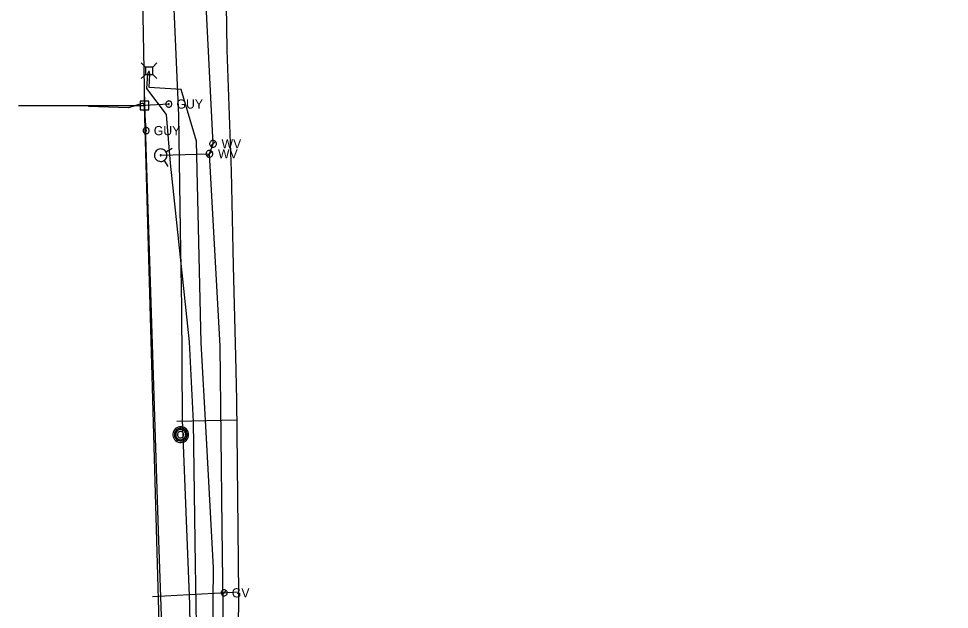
# Model space of a CAD drawing. Extents: x 600849 to 606371, y 330010 to 403088.
# Drawn here: x 601755.4 to 602146.4, y 398475.8 to 398723.8 of the extents above; entities that cross this region are included whole.
import ezdxf

# ---------------------------------------------------------------- set-up
doc = ezdxf.new("R2010")
doc.units = 0
for name, color, linetype in [('E_UTL_AG_Bold', 7, 'Continuous'), ('E_UTL_EGuyWire', 7, 'Continuous'), ('E_UTL_EPowerPole', 7, 'Continuous'), ('E_UTL_FO_UG', 7, 'Continuous'), ('E_UTL_G', 7, 'Continuous'), ('E_UTL_G_UG', 7, 'Continuous'), ('E_UTL_MH', 7, 'Continuous'), ('E_UTL_Overhead', 7, 'Continuous'), ('E_UTL_SAN_UG', 7, 'Continuous'), ('E_UTL_TV_UG', 7, 'Continuous'), ('E_UTL_W', 7, 'Continuous'), ('E_UTL_W_UG', 7, 'Continuous'), ('E_UTL_WHydrant', 7, 'Continuous')]:
    doc.layers.add(name, color=color, linetype=linetype)

msp = doc.modelspace()

# ---------------------------------------------------------------- linework, layer by layer
at = {"layer": 'E_UTL_AG_Bold'}
for points in [[(601808.66, 398703.5), (601806.91, 398705.25)], [(601811.76, 398703.5), (601808.66, 398703.5)], [(601808.66, 398703.5), (601808.66, 398700.4)], [(601811.76, 398703.5), (601813.51, 398705.25)], [(601811.76, 398700.4), (601811.76, 398703.5)], [(601808.66, 398700.4), (601806.91, 398698.65)], [(601808.66, 398700.4), (601811.76, 398700.4)], [(601811.76, 398700.4), (601813.51, 398698.65)]]:
    msp.add_lwpolyline(points, dxfattribs=at)
at = {"layer": 'E_UTL_EGuyWire'}
for p in [(601818.49, 398687.95), (601808.96, 398676.78)]:
    msp.add_line(p, (601808.29, 398687.36), dxfattribs=at)
for points in [[(601819.77, 398687.95), (601819.75, 398688.19), (601819.68, 398688.43), (601819.57, 398688.64), (601819.42, 398688.84), (601819.23, 398689), (601819.02, 398689.12), (601818.79, 398689.2), (601818.55, 398689.23), (601818.3, 398689.22), (601818.07, 398689.16), (601817.85, 398689.06), (601817.65, 398688.92), (601817.48, 398688.74), (601817.35, 398688.54), (601817.26, 398688.31), (601817.21, 398688.07), (601817.21, 398687.83), (601817.26, 398687.59), (601817.35, 398687.36), (601817.48, 398687.16), (601817.65, 398686.98), (601817.85, 398686.84), (601818.07, 398686.74), (601818.3, 398686.68), (601818.55, 398686.67), (601818.79, 398686.7), (601819.02, 398686.78), (601819.23, 398686.91), (601819.42, 398687.07), (601819.57, 398687.26), (601819.68, 398687.47), (601819.75, 398687.71), (601819.77, 398687.95)], [(601818.65, 398687.95), (601818.64, 398687.98), (601818.64, 398688.01), (601818.62, 398688.04), (601818.6, 398688.06), (601818.58, 398688.08), (601818.55, 398688.1), (601818.53, 398688.11), (601818.49, 398688.11), (601818.46, 398688.11), (601818.43, 398688.1), (601818.41, 398688.09), (601818.38, 398688.07), (601818.36, 398688.05), (601818.34, 398688.02), (601818.33, 398688), (601818.33, 398687.97), (601818.33, 398687.94), (601818.33, 398687.91), (601818.34, 398687.88), (601818.36, 398687.85), (601818.38, 398687.83), (601818.41, 398687.81), (601818.43, 398687.8), (601818.46, 398687.79), (601818.49, 398687.79), (601818.53, 398687.79), (601818.55, 398687.8), (601818.58, 398687.82), (601818.6, 398687.84), (601818.62, 398687.86), (601818.64, 398687.89), (601818.64, 398687.92), (601818.65, 398687.95)], [(601810.25, 398676.78), (601810.22, 398677.02), (601810.16, 398677.26), (601810.04, 398677.48), (601809.89, 398677.67), (601809.71, 398677.83), (601809.5, 398677.95), (601809.27, 398678.03), (601809.03, 398678.06), (601808.78, 398678.05), (601808.54, 398677.99), (601808.32, 398677.89), (601808.12, 398677.75), (601807.96, 398677.57), (601807.82, 398677.37), (601807.73, 398677.14), (601807.69, 398676.9), (601807.69, 398676.66), (601807.73, 398676.42), (601807.82, 398676.19), (601807.96, 398675.99), (601808.12, 398675.81), (601808.32, 398675.67), (601808.54, 398675.57), (601808.78, 398675.51), (601809.03, 398675.5), (601809.27, 398675.53), (601809.5, 398675.61), (601809.71, 398675.74), (601809.89, 398675.9), (601810.04, 398676.09), (601810.16, 398676.3), (601810.22, 398676.54), (601810.25, 398676.78)], [(601809.12, 398676.78), (601809.12, 398676.81), (601809.11, 398676.84), (601809.1, 398676.87), (601809.08, 398676.89), (601809.06, 398676.91), (601809.03, 398676.93), (601809, 398676.94), (601808.97, 398676.94), (601808.94, 398676.94), (601808.91, 398676.93), (601808.88, 398676.92), (601808.86, 398676.9), (601808.84, 398676.88), (601808.82, 398676.86), (601808.81, 398676.83), (601808.8, 398676.8), (601808.8, 398676.77), (601808.81, 398676.74), (601808.82, 398676.71), (601808.84, 398676.68), (601808.86, 398676.66), (601808.88, 398676.64), (601808.91, 398676.63), (601808.94, 398676.62), (601808.97, 398676.62), (601809, 398676.63), (601809.03, 398676.64), (601809.06, 398676.65), (601809.08, 398676.67), (601809.1, 398676.69), (601809.11, 398676.72), (601809.12, 398676.75), (601809.12, 398676.78)]]:
    msp.add_lwpolyline(points, dxfattribs=at)
at = {"layer": 'E_UTL_EPowerPole'}
for points in [[(601808.26, 398689.2), (601808.26, 398692.11)], [(601810.1, 398689.2), (601806.41, 398689.2)], [(601806.41, 398689.2), (601806.41, 398685.51)], [(601808.53, 398687.36), (601808.52, 398687.41), (601808.51, 398687.45), (601808.49, 398687.49), (601808.46, 398687.53), (601808.43, 398687.55), (601808.39, 398687.58), (601808.34, 398687.59), (601808.3, 398687.6), (601808.25, 398687.6), (601808.21, 398687.59), (601808.17, 398687.57), (601808.13, 398687.54), (601808.1, 398687.51), (601808.08, 398687.47), (601808.06, 398687.43), (601808.05, 398687.38), (601808.05, 398687.34), (601808.06, 398687.29), (601808.08, 398687.25), (601808.1, 398687.21), (601808.13, 398687.18), (601808.17, 398687.15), (601808.21, 398687.14), (601808.25, 398687.12), (601808.3, 398687.12), (601808.34, 398687.13), (601808.39, 398687.14), (601808.43, 398687.17), (601808.46, 398687.2), (601808.49, 398687.23), (601808.51, 398687.27), (601808.52, 398687.32), (601808.53, 398687.36)], [(601810.1, 398685.51), (601810.1, 398689.2)], [(601806.41, 398685.51), (601810.1, 398685.51)]]:
    msp.add_lwpolyline(points, dxfattribs=at)
at = {"layer": 'E_UTL_FO_UG'}
for points in [[(601827.68, 398416.8), (601830.37, 398452.5), (601829.71, 398494.44), (601828.86, 398554.53), (601827.22, 398588.07), (601819.23, 398663.17), (601817.49, 398683.62), (601809.23, 398694.49), (601809.67, 398700.68), (601810.21, 398701.95)], [(601836.87, 398451.97), (601837.3, 398493.22), (601834.18, 398550.11), (601832.08, 398587.67), (601830.06, 398672.32), (601823.65, 398694.11), (601810.18, 398694.96), (601810.52, 398700.52), (601810.21, 398701.95)], [(601808.29, 398687.36), (601807.7, 398688.36), (601801.6, 398686.42), (601784.68, 398686.93)]]:
    msp.add_lwpolyline(points, dxfattribs=at)
at = {"layer": 'E_UTL_G'}
for points in [[(601843.02, 398482.7), (601843, 398482.94), (601842.93, 398483.18), (601842.82, 398483.39), (601842.67, 398483.58), (601842.48, 398483.74), (601842.27, 398483.87), (601842.04, 398483.95), (601841.8, 398483.98), (601841.55, 398483.97), (601841.32, 398483.91), (601841.09, 398483.81), (601840.9, 398483.67), (601840.73, 398483.49), (601840.6, 398483.29), (601840.5, 398483.06), (601840.46, 398482.82), (601840.46, 398482.58), (601840.5, 398482.34), (601840.6, 398482.11), (601840.73, 398481.91), (601840.9, 398481.73), (601841.09, 398481.59), (601841.32, 398481.49), (601841.55, 398481.43), (601841.8, 398481.42), (601842.04, 398481.45), (601842.27, 398481.53), (601842.48, 398481.65), (601842.67, 398481.81), (601842.82, 398482.01), (601842.93, 398482.22), (601843, 398482.46), (601843.02, 398482.7)], [(601840.83, 398481.79), (601842.64, 398483.61)]]:
    msp.add_lwpolyline(points, dxfattribs=at)
at = {"layer": 'E_UTL_G_UG'}
for points in [[(601855.19, 398226.11), (601853.33, 398255.76), (601852.25, 398295.67), (601850.77, 398338.85), (601850.19, 398384.26), (601848.38, 398433.34), (601848.23, 398435.09), (601847.69, 398450.57), (601847.68, 398451.16), (601847.93, 398482.27), (601847.04, 398563.69), (601846.65, 398581.88), (601845.72, 398620.07), (601844.78, 398659.8), (601843.05, 398710.64), (601842.26, 398757.97), (601841.06, 398820.62), (601839.42, 398879.66)], [(601821.83, 398554.84), (601847.12, 398555.39)], [(601811.6, 398481.16), (601847.84, 398483.1)]]:
    msp.add_lwpolyline(points, dxfattribs=at)
at = {"layer": 'E_UTL_MH'}
for points in [[(601826.8, 398549.14), (601826.74, 398549.77), (601826.56, 398550.37), (601826.27, 398550.93), (601825.88, 398551.42), (601825.41, 398551.83), (601824.87, 398552.14), (601824.27, 398552.35), (601823.65, 398552.44), (601823.03, 398552.41), (601822.42, 398552.26), (601821.85, 398552), (601821.33, 398551.64), (601820.9, 398551.18), (601820.56, 398550.66), (601820.33, 398550.07), (601820.21, 398549.46), (601820.21, 398548.83), (601820.33, 398548.21), (601820.56, 398547.63), (601820.9, 398547.1), (601821.33, 398546.65), (601821.85, 398546.29), (601822.42, 398546.02), (601823.03, 398545.88), (601823.65, 398545.85), (601824.27, 398545.94), (601824.87, 398546.14), (601825.41, 398546.45), (601825.88, 398546.87), (601826.27, 398547.36), (601826.56, 398547.92), (601826.74, 398548.52), (601826.8, 398549.14)], [(601826.18, 398549.14), (601826.13, 398549.65), (601825.99, 398550.13), (601825.75, 398550.59), (601825.44, 398550.99), (601825.06, 398551.32), (601824.61, 398551.57), (601824.13, 398551.74), (601823.63, 398551.81), (601823.12, 398551.79), (601822.63, 398551.67), (601822.16, 398551.46), (601821.75, 398551.16), (601821.4, 398550.79), (601821.12, 398550.37), (601820.93, 398549.89), (601820.84, 398549.39), (601820.84, 398548.88), (601820.93, 398548.38), (601821.12, 398547.91), (601821.4, 398547.48), (601821.75, 398547.12), (601822.16, 398546.82), (601822.63, 398546.61), (601823.12, 398546.49), (601823.63, 398546.46), (601824.13, 398546.54), (601824.61, 398546.7), (601825.06, 398546.96), (601825.44, 398547.29), (601825.75, 398547.69), (601825.99, 398548.14), (601826.13, 398548.63), (601826.18, 398549.14)], [(601825.62, 398549.11), (601825.58, 398549.51), (601825.46, 398549.9), (601825.28, 398550.26), (601825.03, 398550.58), (601824.72, 398550.84), (601824.37, 398551.05), (601823.99, 398551.18), (601823.59, 398551.24), (601823.18, 398551.22), (601822.79, 398551.12), (601822.42, 398550.95), (601822.09, 398550.72), (601821.81, 398550.43), (601821.6, 398550.09), (601821.44, 398549.71), (601821.37, 398549.31), (601821.37, 398548.91), (601821.44, 398548.51), (601821.6, 398548.13), (601821.81, 398547.79), (601822.09, 398547.5), (601822.42, 398547.27), (601822.79, 398547.1), (601823.18, 398547), (601823.59, 398546.98), (601823.99, 398547.04), (601824.37, 398547.17), (601824.72, 398547.38), (601825.03, 398547.64), (601825.28, 398547.96), (601825.46, 398548.32), (601825.58, 398548.71), (601825.62, 398549.11)], [(601824.76, 398549.09), (601824.74, 398549.35), (601824.67, 398549.59), (601824.55, 398549.81), (601824.39, 398550.01), (601824.2, 398550.18), (601823.98, 398550.31), (601823.74, 398550.39), (601823.49, 398550.43), (601823.24, 398550.41), (601822.99, 398550.35), (601822.76, 398550.25), (601822.56, 398550.1), (601822.38, 398549.92), (601822.25, 398549.71), (601822.15, 398549.47), (601822.1, 398549.22), (601822.1, 398548.97), (601822.15, 398548.72), (601822.25, 398548.48), (601822.38, 398548.27), (601822.56, 398548.09), (601822.76, 398547.94), (601822.99, 398547.84), (601823.24, 398547.78), (601823.49, 398547.76), (601823.74, 398547.8), (601823.98, 398547.88), (601824.2, 398548.01), (601824.39, 398548.18), (601824.55, 398548.37), (601824.67, 398548.6), (601824.74, 398548.84), (601824.76, 398549.09)]]:
    msp.add_lwpolyline(points, dxfattribs=at)
at = {"layer": 'E_UTL_Overhead'}
for points in [[(601799.71, 399128), (601802.67, 398978.9), (601805.44, 398837.6), (601808.29, 398687.36), (601814.03, 398508.79), (601815.62, 398465.02), (601815.47, 398454.62), (601818.52, 398272.77), (601842.51, 398204.94), (601846.66, 398206.83), (601971.29, 398212.9), (602201.47, 398217.45), (602455.18, 398214.45), (602672.91, 398212.36), (602889.72, 398211.91), (603174.13, 398213.34), (603438.35, 398217.5), (603564.62, 398219.01), (603722.34, 398221.33)], [(601755.39, 398687.36), (601808.29, 398687.36)]]:
    msp.add_lwpolyline(points, dxfattribs=at)
at = {"layer": 'E_UTL_SAN_UG'}
msp.add_lwpolyline([(601834.58, 397979.3), (601827.27, 398477.97), (601824.22, 398555.37), (601823.94, 398602.6), (601823.36, 398635.14), (601822.76, 398683.08), (601820.93, 398724.67), (601817.01, 398811.67), (601816.14, 398892.72), (601815.6, 398929.5), (601815.23, 398967.73), (601816.12, 399020.67), (601816.07, 399067.52), (601809, 399163.56), (601809.63, 399289.25), (601808.51, 399354.86), (601805.68, 399399.45), (601802.75, 399484.94), (601799.12, 399562.02), (601798.13, 399736.67), (601901.37, 399736.39)], dxfattribs=at)
at = {"layer": 'E_UTL_TV_UG'}
msp.add_lwpolyline([(601819.99, 398272.77), (601808.29, 398687.36)], dxfattribs=at)
at = {"layer": 'E_UTL_W'}
for points in [[(601838.49, 398671.26), (601838.46, 398671.53), (601838.38, 398671.79), (601838.26, 398672.03), (601838.09, 398672.24), (601837.89, 398672.42), (601837.65, 398672.56), (601837.4, 398672.65), (601837.13, 398672.69), (601836.86, 398672.67), (601836.59, 398672.61), (601836.35, 398672.5), (601836.13, 398672.34), (601835.94, 398672.14), (601835.79, 398671.91), (601835.69, 398671.66), (601835.64, 398671.4), (601835.64, 398671.13), (601835.69, 398670.86), (601835.79, 398670.61), (601835.94, 398670.38), (601836.13, 398670.18), (601836.35, 398670.03), (601836.59, 398669.91), (601836.86, 398669.85), (601837.13, 398669.84), (601837.4, 398669.88), (601837.65, 398669.96), (601837.89, 398670.1), (601838.09, 398670.28), (601838.26, 398670.49), (601838.38, 398670.73), (601838.46, 398670.99), (601838.49, 398671.26)], [(601836.05, 398670.25), (601838.07, 398672.27)], [(601837, 398667.05), (601836.98, 398667.32), (601836.9, 398667.58), (601836.78, 398667.82), (601836.61, 398668.03), (601836.4, 398668.21), (601836.17, 398668.34), (601835.91, 398668.43), (601835.64, 398668.47), (601835.37, 398668.46), (601835.11, 398668.39), (601834.86, 398668.28), (601834.64, 398668.12), (601834.45, 398667.93), (601834.31, 398667.7), (601834.21, 398667.45), (601834.16, 398667.18), (601834.16, 398666.91), (601834.21, 398666.64), (601834.31, 398666.39), (601834.45, 398666.16), (601834.64, 398665.97), (601834.86, 398665.81), (601835.11, 398665.7), (601835.37, 398665.63), (601835.64, 398665.62), (601835.91, 398665.66), (601836.17, 398665.75), (601836.4, 398665.88), (601836.61, 398666.06), (601836.78, 398666.27), (601836.9, 398666.52), (601836.98, 398666.78), (601837, 398667.05)], [(601834.57, 398666.04), (601836.58, 398668.05)]]:
    msp.add_lwpolyline(points, dxfattribs=at)
at = {"layer": 'E_UTL_W_UG'}
for points in [[(601824.16, 398197.27), (601840.45, 398196.71), (601841.34, 398199.83), (601841.28, 398342.75), (601840.62, 398415.75), (601841.5, 398421.17), (601841.39, 398465.47), (601840.94, 398510.19), (601840.03, 398586.22), (601835.58, 398667.05), (601837.06, 398671.26), (601833.62, 398740.72), (601832.23, 398798.33), (601831.17, 398840.3), (601829.18, 398889.33), (601827.46, 398929.19), (601827.81, 398993.9), (601827.18, 399023.94), (601825.9, 399089.09)], [(601815.1, 398666.46), (601835.58, 398667.05)]]:
    msp.add_lwpolyline(points, dxfattribs=at)
at = {"layer": 'E_UTL_WHydrant'}
for points in [[(601814.53, 398663.9), (601815.02, 398663.84), (601815.52, 398663.87), (601816, 398664), (601816.45, 398664.21), (601816.85, 398664.51), (601817.19, 398664.88), (601817.45, 398665.3), (601817.63, 398665.77), (601817.71, 398666.26), (601817.7, 398666.76), (601817.6, 398667.25), (601817.4, 398667.71), (601817.13, 398668.12), (601816.77, 398668.47), (601816.36, 398668.75), (601815.9, 398668.95), (601815.42, 398669.06), (601814.92, 398669.07), (601814.43, 398668.99), (601813.96, 398668.82), (601813.53, 398668.56), (601813.16, 398668.23), (601812.86, 398667.83), (601812.64, 398667.38), (601812.51, 398666.9), (601812.47, 398666.4), (601812.53, 398665.91), (601812.68, 398665.43), (601812.92, 398664.99), (601813.24, 398664.61), (601813.62, 398664.29), (601814.06, 398664.05), (601814.53, 398663.9)], [(601817.28, 398667.85), (601819.84, 398669.48)], [(601815.05, 398666.26), (601815.09, 398666.26), (601815.13, 398666.26), (601815.17, 398666.27), (601815.2, 398666.29), (601815.23, 398666.31), (601815.26, 398666.34), (601815.28, 398666.37), (601815.29, 398666.4), (601815.3, 398666.44), (601815.3, 398666.48), (601815.29, 398666.52), (601815.27, 398666.55), (601815.25, 398666.58), (601815.22, 398666.61), (601815.19, 398666.63), (601815.16, 398666.65), (601815.12, 398666.66), (601815.08, 398666.66), (601815.05, 398666.65), (601815.01, 398666.64), (601814.98, 398666.62), (601814.95, 398666.59), (601814.93, 398666.56), (601814.91, 398666.53), (601814.9, 398666.49), (601814.9, 398666.45), (601814.9, 398666.41), (601814.91, 398666.38), (601814.93, 398666.34), (601814.95, 398666.32), (601814.98, 398666.29), (601815.02, 398666.27), (601815.05, 398666.26)], [(601816.49, 398664.27), (601818.12, 398661.71)]]:
    msp.add_lwpolyline(points, dxfattribs=at)

# ---------------------------------------------------------------- texts
at = {"layer": 'E_UTL_EGuyWire'}
for p in [(601821.7, 398686.03), (601812.17, 398674.86)]:
    msp.add_text('GUY', height=3.85, dxfattribs=at).set_placement(p)
at = {"layer": 'E_UTL_G'}
msp.add_text('GV', height=3.85, dxfattribs=at).set_placement((601844.94, 398480.77))
at = {"layer": 'E_UTL_W'}
for p in [(601840.62, 398669.34), (601839.14, 398665.12)]:
    msp.add_text('WV', height=3.85, dxfattribs=at).set_placement(p)

doc.saveas('drawing.dxf')
